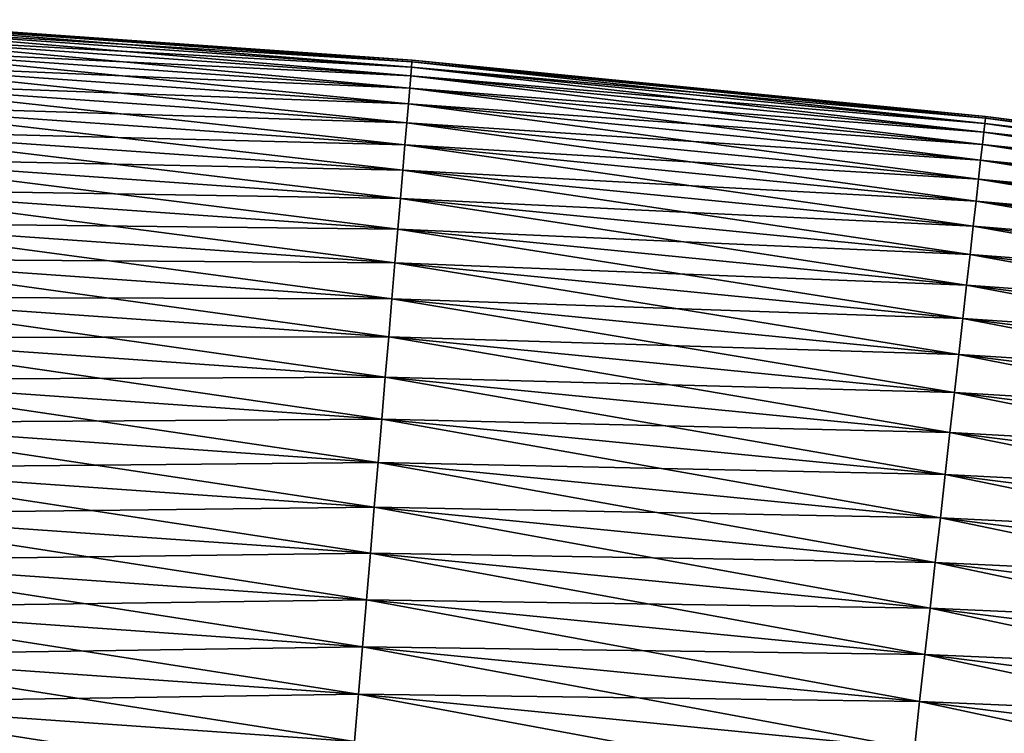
# Model space of a CAD drawing. Header units: millimetres. Extents: x -125 to 1250, y 4 to 1899.
# Tile 470 of 656: x 132.37 to 137.01, y 19.56 to 22.92. Entities that reach past the tile are written whole.
import ezdxf

# ---------------------------------------------------------------- set-up
doc = ezdxf.new("R2010")
doc.units = ezdxf.units.MM
doc.header["$LTSCALE"] = 3.583593
doc.layers.add('30', color=7, linetype='CONTINUOUS')
doc.layers.add('31', color=7, linetype='CONTINUOUS')

msp = doc.modelspace()

# ---------------------------------------------------------------- linework, layer by layer
at = {"layer": '30', "color": 7, "linetype": 'CONTINUOUS'}
for points in [[(131.5123, 22.9133, 0.2242), (131.5109, 22.8882, 0.4471), (134.2197, 22.7231, 0.2242), (131.5123, 22.9133, 0.2242)], [(131.5128, 22.9217), (131.5123, 22.9133, 0.2242), (134.2204, 22.7315), (131.5128, 22.9217)], [(134.2204, 22.7315), (131.5123, 22.9133, 0.2242), (134.2197, 22.7231, 0.2242), (134.2204, 22.7315)], [(131.5109, 22.8882, 0.4471), (131.5086, 22.8466, 0.6676), (134.2176, 22.6981, 0.4471), (131.5109, 22.8882, 0.4471)], [(134.2197, 22.7231, 0.2242), (131.5109, 22.8882, 0.4471), (134.2176, 22.6981, 0.4471), (134.2197, 22.7231, 0.2242)], [(131.5086, 22.8466, 0.6676), (131.5053, 22.7886, 0.8843), (134.2141, 22.6566, 0.6676), (131.5086, 22.8466, 0.6676)], [(134.2176, 22.6981, 0.4471), (131.5086, 22.8466, 0.6676), (134.2141, 22.6566, 0.6676), (134.2176, 22.6981, 0.4471)], [(131.5053, 22.7886, 0.8843), (131.5012, 22.7146, 1.096), (134.2092, 22.5987, 0.8843), (131.5053, 22.7886, 0.8843)], [(134.2141, 22.6566, 0.6676), (131.5053, 22.7886, 0.8843), (134.2092, 22.5987, 0.8843), (134.2141, 22.6566, 0.6676)], [(134.2204, 22.7315), (134.2197, 22.7231, 0.2242), (136.9216, 22.4657), (134.2204, 22.7315)], [(131.5012, 22.7146, 1.096), (131.4961, 22.625, 1.3017), (134.203, 22.5249, 1.096), (131.5012, 22.7146, 1.096)], [(134.2092, 22.5987, 0.8843), (131.5012, 22.7146, 1.096), (134.203, 22.5249, 1.096), (134.2092, 22.5987, 0.8843)], [(134.2176, 22.6981, 0.4471), (134.2141, 22.6566, 0.6676), (136.9179, 22.4324, 0.4471), (134.2176, 22.6981, 0.4471)], [(134.2197, 22.7231, 0.2242), (134.2176, 22.6981, 0.4471), (136.9207, 22.4574, 0.2242), (134.2197, 22.7231, 0.2242)], [(136.9207, 22.4574, 0.2242), (134.2176, 22.6981, 0.4471), (136.9179, 22.4324, 0.4471), (136.9207, 22.4574, 0.2242)], [(136.9216, 22.4657), (134.2197, 22.7231, 0.2242), (136.9207, 22.4574, 0.2242), (136.9216, 22.4657)], [(134.2141, 22.6566, 0.6676), (134.2092, 22.5987, 0.8843), (136.9132, 22.391, 0.6676), (134.2141, 22.6566, 0.6676)], [(136.9179, 22.4324, 0.4471), (134.2141, 22.6566, 0.6676), (136.9132, 22.391, 0.6676), (136.9179, 22.4324, 0.4471)], [(131.4961, 22.625, 1.3017), (131.4902, 22.5204, 1.5), (134.1954, 22.4355, 1.3017), (131.4961, 22.625, 1.3017)], [(134.203, 22.5249, 1.096), (131.4961, 22.625, 1.3017), (134.1954, 22.4355, 1.3017), (134.203, 22.5249, 1.096)], [(134.2092, 22.5987, 0.8843), (134.203, 22.5249, 1.096), (136.9067, 22.3333, 0.8843), (134.2092, 22.5987, 0.8843)], [(136.9132, 22.391, 0.6676), (134.2092, 22.5987, 0.8843), (136.9067, 22.3333, 0.8843), (136.9132, 22.391, 0.6676)], [(131.4902, 22.5204, 1.5), (131.4835, 22.4012, 1.69), (134.1866, 22.331, 1.5), (131.4902, 22.5204, 1.5)], [(134.1954, 22.4355, 1.3017), (131.4902, 22.5204, 1.5), (134.1866, 22.331, 1.5), (134.1954, 22.4355, 1.3017)], [(134.203, 22.5249, 1.096), (134.1954, 22.4355, 1.3017), (136.8984, 22.2596, 1.096), (134.203, 22.5249, 1.096)], [(136.9067, 22.3333, 0.8843), (134.203, 22.5249, 1.096), (136.8984, 22.2596, 1.096), (136.9067, 22.3333, 0.8843)], [(136.9207, 22.4574, 0.2242), (136.9179, 22.4324, 0.4471), (139.6132, 22.1162, 0.2242), (136.9207, 22.4574, 0.2242)], [(136.9216, 22.4657), (136.9207, 22.4574, 0.2242), (139.6144, 22.1245), (136.9216, 22.4657)], [(139.6144, 22.1245), (136.9207, 22.4574, 0.2242), (139.6132, 22.1162, 0.2242), (139.6144, 22.1245)], [(131.4835, 22.4012, 1.69), (131.4761, 22.2682, 1.8705), (134.1766, 22.2121, 1.69), (131.4835, 22.4012, 1.69)], [(134.1866, 22.331, 1.5), (131.4835, 22.4012, 1.69), (134.1766, 22.2121, 1.69), (134.1866, 22.331, 1.5)], [(134.1954, 22.4355, 1.3017), (134.1866, 22.331, 1.5), (136.8884, 22.1705, 1.3017), (134.1954, 22.4355, 1.3017)], [(136.8984, 22.2596, 1.096), (134.1954, 22.4355, 1.3017), (136.8884, 22.1705, 1.3017), (136.8984, 22.2596, 1.096)], [(136.9179, 22.4324, 0.4471), (136.9132, 22.391, 0.6676), (139.6097, 22.0913, 0.4471), (136.9179, 22.4324, 0.4471)], [(139.6132, 22.1162, 0.2242), (136.9179, 22.4324, 0.4471), (139.6097, 22.0913, 0.4471), (139.6132, 22.1162, 0.2242)], [(136.9132, 22.391, 0.6676), (136.9067, 22.3333, 0.8843), (139.6039, 22.05, 0.6676), (136.9132, 22.391, 0.6676)], [(139.6097, 22.0913, 0.4471), (136.9132, 22.391, 0.6676), (139.6039, 22.05, 0.6676), (139.6097, 22.0913, 0.4471)], [(134.1866, 22.331, 1.5), (134.1766, 22.2121, 1.69), (136.8767, 22.0663, 1.5), (134.1866, 22.331, 1.5)], [(136.8884, 22.1705, 1.3017), (134.1866, 22.331, 1.5), (136.8767, 22.0663, 1.5), (136.8884, 22.1705, 1.3017)], [(136.9067, 22.3333, 0.8843), (136.8984, 22.2596, 1.096), (139.5958, 21.9925, 0.8843), (136.9067, 22.3333, 0.8843)], [(139.6039, 22.05, 0.6676), (136.9067, 22.3333, 0.8843), (139.5958, 21.9925, 0.8843), (139.6039, 22.05, 0.6676)], [(131.4761, 22.2682, 1.8705), (131.4679, 22.1221, 2.0405), (134.1654, 22.0793, 1.8705), (131.4761, 22.2682, 1.8705)], [(134.1766, 22.2121, 1.69), (131.4761, 22.2682, 1.8705), (134.1654, 22.0793, 1.8705), (134.1766, 22.2121, 1.69)], [(136.8984, 22.2596, 1.096), (136.8884, 22.1705, 1.3017), (139.5854, 21.9192, 1.096), (136.8984, 22.2596, 1.096)], [(139.5958, 21.9925, 0.8843), (136.8984, 22.2596, 1.096), (139.5854, 21.9192, 1.096), (139.5958, 21.9925, 0.8843)], [(134.1766, 22.2121, 1.69), (134.1654, 22.0793, 1.8705), (136.8633, 21.9477, 1.69), (134.1766, 22.2121, 1.69)], [(136.8767, 22.0663, 1.5), (134.1766, 22.2121, 1.69), (136.8633, 21.9477, 1.69), (136.8767, 22.0663, 1.5)], [(136.8884, 22.1705, 1.3017), (136.8767, 22.0663, 1.5), (139.5729, 21.8303, 1.3017), (136.8884, 22.1705, 1.3017)], [(139.5854, 21.9192, 1.096), (136.8884, 22.1705, 1.3017), (139.5729, 21.8303, 1.3017), (139.5854, 21.9192, 1.096)], [(131.4679, 22.1221, 2.0405), (131.459, 21.9637, 2.1992), (134.1531, 21.9335, 2.0405), (131.4679, 22.1221, 2.0405)], [(134.1654, 22.0793, 1.8705), (131.4679, 22.1221, 2.0405), (134.1531, 21.9335, 2.0405), (134.1654, 22.0793, 1.8705)], [(134.1654, 22.0793, 1.8705), (134.1531, 21.9335, 2.0405), (136.8484, 21.8153, 1.8705), (134.1654, 22.0793, 1.8705)], [(136.8633, 21.9477, 1.69), (134.1654, 22.0793, 1.8705), (136.8484, 21.8153, 1.8705), (136.8633, 21.9477, 1.69)], [(136.8767, 22.0663, 1.5), (136.8633, 21.9477, 1.69), (139.5583, 21.7265, 1.5), (136.8767, 22.0663, 1.5)], [(139.5729, 21.8303, 1.3017), (136.8767, 22.0663, 1.5), (139.5583, 21.7265, 1.5), (139.5729, 21.8303, 1.3017)], [(131.459, 21.9637, 2.1992), (131.4494, 21.7939, 2.3455), (134.1398, 21.7754, 2.1992), (131.459, 21.9637, 2.1992)], [(134.1531, 21.9335, 2.0405), (131.459, 21.9637, 2.1992), (134.1398, 21.7754, 2.1992), (134.1531, 21.9335, 2.0405)], [(136.8633, 21.9477, 1.69), (136.8484, 21.8153, 1.8705), (139.5416, 21.6083, 1.69), (136.8633, 21.9477, 1.69)], [(139.5583, 21.7265, 1.5), (136.8633, 21.9477, 1.69), (139.5416, 21.6083, 1.69), (139.5583, 21.7265, 1.5)], [(134.1531, 21.9335, 2.0405), (134.1398, 21.7754, 2.1992), (136.8321, 21.6699, 2.0405), (134.1531, 21.9335, 2.0405)], [(136.8484, 21.8153, 1.8705), (134.1531, 21.9335, 2.0405), (136.8321, 21.6699, 2.0405), (136.8484, 21.8153, 1.8705)], [(136.8484, 21.8153, 1.8705), (136.8321, 21.6699, 2.0405), (139.523, 21.4764, 1.8705), (136.8484, 21.8153, 1.8705)], [(139.5416, 21.6083, 1.69), (136.8484, 21.8153, 1.8705), (139.523, 21.4764, 1.8705), (139.5416, 21.6083, 1.69)], [(131.4494, 21.7939, 2.3455), (131.4393, 21.6137, 2.4787), (134.1255, 21.606, 2.3455), (131.4494, 21.7939, 2.3455)], [(134.1398, 21.7754, 2.1992), (131.4494, 21.7939, 2.3455), (134.1255, 21.606, 2.3455), (134.1398, 21.7754, 2.1992)], [(134.1398, 21.7754, 2.1992), (134.1255, 21.606, 2.3455), (136.8143, 21.5123, 2.1992), (134.1398, 21.7754, 2.1992)], [(136.8321, 21.6699, 2.0405), (134.1398, 21.7754, 2.1992), (136.8143, 21.5123, 2.1992), (136.8321, 21.6699, 2.0405)], [(136.8321, 21.6699, 2.0405), (136.8143, 21.5123, 2.1992), (139.5026, 21.3315, 2.0405), (136.8321, 21.6699, 2.0405)], [(139.523, 21.4764, 1.8705), (136.8321, 21.6699, 2.0405), (139.5026, 21.3315, 2.0405), (139.523, 21.4764, 1.8705)], [(131.4393, 21.6137, 2.4787), (131.4286, 21.424, 2.5981), (134.1104, 21.4261, 2.4787), (131.4393, 21.6137, 2.4787)], [(134.1255, 21.606, 2.3455), (131.4393, 21.6137, 2.4787), (134.1104, 21.4261, 2.4787), (134.1255, 21.606, 2.3455)], [(134.1255, 21.606, 2.3455), (134.1104, 21.4261, 2.4787), (136.7953, 21.3433, 2.3455), (134.1255, 21.606, 2.3455)], [(136.8143, 21.5123, 2.1992), (134.1255, 21.606, 2.3455), (136.7953, 21.3433, 2.3455), (136.8143, 21.5123, 2.1992)], [(136.8143, 21.5123, 2.1992), (136.7953, 21.3433, 2.3455), (139.4805, 21.1744, 2.1992), (136.8143, 21.5123, 2.1992)], [(139.5026, 21.3315, 2.0405), (136.8143, 21.5123, 2.1992), (139.4805, 21.1744, 2.1992), (139.5026, 21.3315, 2.0405)], [(134.1104, 21.4261, 2.4787), (131.4286, 21.424, 2.5981), (134.0944, 21.2368, 2.5981), (134.1104, 21.4261, 2.4787)], [(134.1104, 21.4261, 2.4787), (134.0944, 21.2368, 2.5981), (136.7751, 21.1639, 2.4787), (134.1104, 21.4261, 2.4787)], [(136.7953, 21.3433, 2.3455), (134.1104, 21.4261, 2.4787), (136.7751, 21.1639, 2.4787), (136.7953, 21.3433, 2.3455)], [(131.4286, 21.424, 2.5981), (131.4175, 21.226, 2.7029), (134.0944, 21.2368, 2.5981), (131.4286, 21.424, 2.5981)], [(136.7953, 21.3433, 2.3455), (136.7751, 21.1639, 2.4787), (139.4567, 21.006, 2.3455), (136.7953, 21.3433, 2.3455)], [(139.4805, 21.1744, 2.1992), (136.7953, 21.3433, 2.3455), (139.4567, 21.006, 2.3455), (139.4805, 21.1744, 2.1992)], [(131.4175, 21.226, 2.7029), (131.406, 21.0207, 2.7926), (134.0777, 21.0392, 2.7029), (131.4175, 21.226, 2.7029)], [(134.0944, 21.2368, 2.5981), (131.4175, 21.226, 2.7029), (134.0777, 21.0392, 2.7029), (134.0944, 21.2368, 2.5981)], [(134.0944, 21.2368, 2.5981), (134.0777, 21.0392, 2.7029), (136.7539, 20.9751, 2.5981), (134.0944, 21.2368, 2.5981)], [(136.7751, 21.1639, 2.4787), (134.0944, 21.2368, 2.5981), (136.7539, 20.9751, 2.5981), (136.7751, 21.1639, 2.4787)], [(136.7751, 21.1639, 2.4787), (136.7539, 20.9751, 2.5981), (139.4315, 20.8273, 2.4787), (136.7751, 21.1639, 2.4787)], [(139.4567, 21.006, 2.3455), (136.7751, 21.1639, 2.4787), (139.4315, 20.8273, 2.4787), (139.4567, 21.006, 2.3455)], [(131.406, 21.0207, 2.7926), (131.3941, 20.8093, 2.8667), (134.0605, 20.8343, 2.7926), (131.406, 21.0207, 2.7926)], [(134.0777, 21.0392, 2.7029), (131.406, 21.0207, 2.7926), (134.0605, 20.8343, 2.7926), (134.0777, 21.0392, 2.7029)], [(134.0777, 21.0392, 2.7029), (134.0605, 20.8343, 2.7926), (136.7317, 20.778, 2.7029), (134.0777, 21.0392, 2.7029)], [(136.7539, 20.9751, 2.5981), (134.0777, 21.0392, 2.7029), (136.7317, 20.778, 2.7029), (136.7539, 20.9751, 2.5981)], [(136.7539, 20.9751, 2.5981), (136.7317, 20.778, 2.7029), (139.405, 20.6392, 2.5981), (136.7539, 20.9751, 2.5981)], [(139.4315, 20.8273, 2.4787), (136.7539, 20.9751, 2.5981), (139.405, 20.6392, 2.5981), (139.4315, 20.8273, 2.4787)], [(134.0605, 20.8343, 2.7926), (131.3941, 20.8093, 2.8667), (134.0427, 20.6232, 2.8667), (134.0605, 20.8343, 2.7926)], [(134.0605, 20.8343, 2.7926), (134.0427, 20.6232, 2.8667), (136.7087, 20.5737, 2.7926), (134.0605, 20.8343, 2.7926)], [(136.7317, 20.778, 2.7029), (134.0605, 20.8343, 2.7926), (136.7087, 20.5737, 2.7926), (136.7317, 20.778, 2.7029)], [(131.3941, 20.8093, 2.8667), (131.3819, 20.5929, 2.9248), (134.0427, 20.6232, 2.8667), (131.3941, 20.8093, 2.8667)], [(136.7317, 20.778, 2.7029), (136.7087, 20.5737, 2.7926), (139.3774, 20.4428, 2.7029), (136.7317, 20.778, 2.7029)], [(139.405, 20.6392, 2.5981), (136.7317, 20.778, 2.7029), (139.3774, 20.4428, 2.7029), (139.405, 20.6392, 2.5981)], [(131.3819, 20.5929, 2.9248), (131.3696, 20.3728, 2.9665), (134.0245, 20.4073, 2.9248), (131.3819, 20.5929, 2.9248)], [(134.0427, 20.6232, 2.8667), (131.3819, 20.5929, 2.9248), (134.0245, 20.4073, 2.9248), (134.0427, 20.6232, 2.8667)], [(134.0427, 20.6232, 2.8667), (134.0245, 20.4073, 2.9248), (136.685, 20.3633, 2.8667), (134.0427, 20.6232, 2.8667)], [(136.7087, 20.5737, 2.7926), (134.0427, 20.6232, 2.8667), (136.685, 20.3633, 2.8667), (136.7087, 20.5737, 2.7926)], [(136.7087, 20.5737, 2.7926), (136.685, 20.3633, 2.8667), (139.3487, 20.2392, 2.7926), (136.7087, 20.5737, 2.7926)], [(139.3774, 20.4428, 2.7029), (136.7087, 20.5737, 2.7926), (139.3487, 20.2392, 2.7926), (139.3774, 20.4428, 2.7029)], [(134.0245, 20.4073, 2.9248), (131.3696, 20.3728, 2.9665), (134.006, 20.1877, 2.9665), (134.0245, 20.4073, 2.9248)], [(134.0245, 20.4073, 2.9248), (134.006, 20.1877, 2.9665), (136.6608, 20.1479, 2.9248), (134.0245, 20.4073, 2.9248)], [(136.685, 20.3633, 2.8667), (134.0245, 20.4073, 2.9248), (136.6608, 20.1479, 2.9248), (136.685, 20.3633, 2.8667)], [(131.3696, 20.3728, 2.9665), (131.3571, 20.1502, 2.9916), (134.006, 20.1877, 2.9665), (131.3696, 20.3728, 2.9665)], [(136.685, 20.3633, 2.8667), (136.6608, 20.1479, 2.9248), (139.3191, 20.0295, 2.8667), (136.685, 20.3633, 2.8667)], [(139.3487, 20.2392, 2.7926), (136.685, 20.3633, 2.8667), (139.3191, 20.0295, 2.8667), (139.3487, 20.2392, 2.7926)], [(134.006, 20.1877, 2.9665), (131.3571, 20.1502, 2.9916), (133.9872, 19.9655, 2.9916), (134.006, 20.1877, 2.9665)], [(134.006, 20.1877, 2.9665), (133.9872, 19.9655, 2.9916), (136.6362, 19.9289, 2.9665), (134.006, 20.1877, 2.9665)], [(136.6608, 20.1479, 2.9248), (134.006, 20.1877, 2.9665), (136.6362, 19.9289, 2.9665), (136.6608, 20.1479, 2.9248)], [(131.3571, 20.1502, 2.9916), (131.3445, 19.9264, 3), (133.9872, 19.9655, 2.9916), (131.3571, 20.1502, 2.9916)], [(136.6608, 20.1479, 2.9248), (136.6362, 19.9289, 2.9665), (139.2889, 19.8149, 2.9248), (136.6608, 20.1479, 2.9248)], [(139.3191, 20.0295, 2.8667), (136.6608, 20.1479, 2.9248), (139.2889, 19.8149, 2.9248), (139.3191, 20.0295, 2.8667)], [(133.9872, 19.9655, 2.9916), (131.3445, 19.9264, 3), (133.9684, 19.7421, 3), (133.9872, 19.9655, 2.9916)], [(133.9872, 19.9655, 2.9916), (133.9684, 19.7421, 3), (136.6112, 19.7073, 2.9916), (133.9872, 19.9655, 2.9916)], [(136.6362, 19.9289, 2.9665), (133.9872, 19.9655, 2.9916), (136.6112, 19.7073, 2.9916), (136.6362, 19.9289, 2.9665)], [(131.3445, 19.9264, 3), (131.3319, 19.7026, 2.9916), (133.9684, 19.7421, 3), (131.3445, 19.9264, 3)], [(136.6362, 19.9289, 2.9665), (136.6112, 19.7073, 2.9916), (139.2581, 19.5966, 2.9665), (136.6362, 19.9289, 2.9665)], [(139.2889, 19.8149, 2.9248), (136.6362, 19.9289, 2.9665), (139.2581, 19.5966, 2.9665), (139.2889, 19.8149, 2.9248)], [(133.9684, 19.7421, 3), (131.3319, 19.7026, 2.9916), (133.9496, 19.5187, 2.9916), (133.9684, 19.7421, 3)], [(133.9684, 19.7421, 3), (133.9496, 19.5187, 2.9916), (136.5862, 19.4845, 3), (133.9684, 19.7421, 3)], [(136.6112, 19.7073, 2.9916), (133.9684, 19.7421, 3), (136.5862, 19.4845, 3), (136.6112, 19.7073, 2.9916)], [(131.3319, 19.7026, 2.9916), (131.3194, 19.48, 2.9665), (133.9496, 19.5187, 2.9916), (131.3319, 19.7026, 2.9916)], [(136.6112, 19.7073, 2.9916), (136.5862, 19.4845, 3), (139.227, 19.3759, 2.9916), (136.6112, 19.7073, 2.9916)], [(139.2581, 19.5966, 2.9665), (136.6112, 19.7073, 2.9916), (139.227, 19.3759, 2.9916), (139.2581, 19.5966, 2.9665)]]:
    msp.add_3dface(points, dxfattribs=at)
at = {"layer": '31', "color": 7, "linetype": 'CONTINUOUS'}
for points in [[(131.5109, 22.8882, -0.4471), (131.5123, 22.9133, -0.2242), (134.2176, 22.6981, -0.4471), (131.5109, 22.8882, -0.4471)], [(131.5123, 22.9133, -0.2242), (131.5128, 22.9217), (134.2197, 22.7231, -0.2242), (131.5123, 22.9133, -0.2242)], [(134.2176, 22.6981, -0.4471), (131.5123, 22.9133, -0.2242), (134.2197, 22.7231, -0.2242), (134.2176, 22.6981, -0.4471)], [(131.5128, 22.9217), (134.2204, 22.7315), (134.2197, 22.7231, -0.2242), (131.5128, 22.9217)], [(131.5086, 22.8466, -0.6676), (131.5109, 22.8882, -0.4471), (134.2141, 22.6566, -0.6676), (131.5086, 22.8466, -0.6676)], [(134.2141, 22.6566, -0.6676), (131.5109, 22.8882, -0.4471), (134.2176, 22.6981, -0.4471), (134.2141, 22.6566, -0.6676)], [(131.5053, 22.7886, -0.8843), (131.5086, 22.8466, -0.6676), (134.2092, 22.5987, -0.8843), (131.5053, 22.7886, -0.8843)], [(134.2092, 22.5987, -0.8843), (131.5086, 22.8466, -0.6676), (134.2141, 22.6566, -0.6676), (134.2092, 22.5987, -0.8843)], [(131.5012, 22.7146, -1.096), (131.5053, 22.7886, -0.8843), (134.203, 22.5249, -1.096), (131.5012, 22.7146, -1.096)], [(134.203, 22.5249, -1.096), (131.5053, 22.7886, -0.8843), (134.2092, 22.5987, -0.8843), (134.203, 22.5249, -1.096)], [(134.2197, 22.7231, -0.2242), (134.2204, 22.7315), (136.9207, 22.4574, -0.2242), (134.2197, 22.7231, -0.2242)], [(134.2204, 22.7315), (136.9216, 22.4657), (136.9207, 22.4574, -0.2242), (134.2204, 22.7315)], [(131.4961, 22.625, -1.3017), (131.5012, 22.7146, -1.096), (134.1954, 22.4355, -1.3017), (131.4961, 22.625, -1.3017)], [(134.1954, 22.4355, -1.3017), (131.5012, 22.7146, -1.096), (134.203, 22.5249, -1.096), (134.1954, 22.4355, -1.3017)], [(134.2141, 22.6566, -0.6676), (134.2176, 22.6981, -0.4471), (136.9132, 22.391, -0.6676), (134.2141, 22.6566, -0.6676)], [(134.2176, 22.6981, -0.4471), (134.2197, 22.7231, -0.2242), (136.9179, 22.4324, -0.4471), (134.2176, 22.6981, -0.4471)], [(136.9132, 22.391, -0.6676), (134.2176, 22.6981, -0.4471), (136.9179, 22.4324, -0.4471), (136.9132, 22.391, -0.6676)], [(136.9179, 22.4324, -0.4471), (134.2197, 22.7231, -0.2242), (136.9207, 22.4574, -0.2242), (136.9179, 22.4324, -0.4471)], [(134.2092, 22.5987, -0.8843), (134.2141, 22.6566, -0.6676), (136.9067, 22.3333, -0.8843), (134.2092, 22.5987, -0.8843)], [(136.9067, 22.3333, -0.8843), (134.2141, 22.6566, -0.6676), (136.9132, 22.391, -0.6676), (136.9067, 22.3333, -0.8843)], [(131.4902, 22.5204, -1.5), (131.4961, 22.625, -1.3017), (134.1866, 22.331, -1.5), (131.4902, 22.5204, -1.5)], [(134.1866, 22.331, -1.5), (131.4961, 22.625, -1.3017), (134.1954, 22.4355, -1.3017), (134.1866, 22.331, -1.5)], [(134.203, 22.5249, -1.096), (134.2092, 22.5987, -0.8843), (136.8984, 22.2596, -1.096), (134.203, 22.5249, -1.096)], [(136.8984, 22.2596, -1.096), (134.2092, 22.5987, -0.8843), (136.9067, 22.3333, -0.8843), (136.8984, 22.2596, -1.096)], [(131.4835, 22.4012, -1.69), (131.4902, 22.5204, -1.5), (134.1766, 22.2121, -1.69), (131.4835, 22.4012, -1.69)], [(134.1766, 22.2121, -1.69), (131.4902, 22.5204, -1.5), (134.1866, 22.331, -1.5), (134.1766, 22.2121, -1.69)], [(134.1954, 22.4355, -1.3017), (134.203, 22.5249, -1.096), (136.8884, 22.1705, -1.3017), (134.1954, 22.4355, -1.3017)], [(136.8884, 22.1705, -1.3017), (134.203, 22.5249, -1.096), (136.8984, 22.2596, -1.096), (136.8884, 22.1705, -1.3017)], [(136.9179, 22.4324, -0.4471), (136.9207, 22.4574, -0.2242), (139.6097, 22.0913, -0.4471), (136.9179, 22.4324, -0.4471)], [(136.9207, 22.4574, -0.2242), (136.9216, 22.4657), (139.6132, 22.1162, -0.2242), (136.9207, 22.4574, -0.2242)], [(139.6097, 22.0913, -0.4471), (136.9207, 22.4574, -0.2242), (139.6132, 22.1162, -0.2242), (139.6097, 22.0913, -0.4471)], [(136.9216, 22.4657), (139.6144, 22.1245), (139.6132, 22.1162, -0.2242), (136.9216, 22.4657)], [(131.4761, 22.2682, -1.8705), (131.4835, 22.4012, -1.69), (134.1654, 22.0793, -1.8705), (131.4761, 22.2682, -1.8705)], [(134.1654, 22.0793, -1.8705), (131.4835, 22.4012, -1.69), (134.1766, 22.2121, -1.69), (134.1654, 22.0793, -1.8705)], [(134.1866, 22.331, -1.5), (134.1954, 22.4355, -1.3017), (136.8767, 22.0663, -1.5), (134.1866, 22.331, -1.5)], [(136.8767, 22.0663, -1.5), (134.1954, 22.4355, -1.3017), (136.8884, 22.1705, -1.3017), (136.8767, 22.0663, -1.5)], [(136.9132, 22.391, -0.6676), (136.9179, 22.4324, -0.4471), (139.6039, 22.05, -0.6676), (136.9132, 22.391, -0.6676)], [(139.6039, 22.05, -0.6676), (136.9179, 22.4324, -0.4471), (139.6097, 22.0913, -0.4471), (139.6039, 22.05, -0.6676)], [(136.9067, 22.3333, -0.8843), (136.9132, 22.391, -0.6676), (139.5958, 21.9925, -0.8843), (136.9067, 22.3333, -0.8843)], [(139.5958, 21.9925, -0.8843), (136.9132, 22.391, -0.6676), (139.6039, 22.05, -0.6676), (139.5958, 21.9925, -0.8843)], [(134.1766, 22.2121, -1.69), (134.1866, 22.331, -1.5), (136.8633, 21.9477, -1.69), (134.1766, 22.2121, -1.69)], [(136.8633, 21.9477, -1.69), (134.1866, 22.331, -1.5), (136.8767, 22.0663, -1.5), (136.8633, 21.9477, -1.69)], [(136.8984, 22.2596, -1.096), (136.9067, 22.3333, -0.8843), (139.5854, 21.9192, -1.096), (136.8984, 22.2596, -1.096)], [(139.5854, 21.9192, -1.096), (136.9067, 22.3333, -0.8843), (139.5958, 21.9925, -0.8843), (139.5854, 21.9192, -1.096)], [(131.4679, 22.1221, -2.0405), (131.4761, 22.2682, -1.8705), (134.1531, 21.9335, -2.0405), (131.4679, 22.1221, -2.0405)], [(134.1531, 21.9335, -2.0405), (131.4761, 22.2682, -1.8705), (134.1654, 22.0793, -1.8705), (134.1531, 21.9335, -2.0405)], [(136.8884, 22.1705, -1.3017), (136.8984, 22.2596, -1.096), (139.5729, 21.8303, -1.3017), (136.8884, 22.1705, -1.3017)], [(139.5729, 21.8303, -1.3017), (136.8984, 22.2596, -1.096), (139.5854, 21.9192, -1.096), (139.5729, 21.8303, -1.3017)], [(134.1654, 22.0793, -1.8705), (134.1766, 22.2121, -1.69), (136.8484, 21.8153, -1.8705), (134.1654, 22.0793, -1.8705)], [(136.8484, 21.8153, -1.8705), (134.1766, 22.2121, -1.69), (136.8633, 21.9477, -1.69), (136.8484, 21.8153, -1.8705)], [(136.8767, 22.0663, -1.5), (136.8884, 22.1705, -1.3017), (139.5583, 21.7265, -1.5), (136.8767, 22.0663, -1.5)], [(139.5583, 21.7265, -1.5), (136.8884, 22.1705, -1.3017), (139.5729, 21.8303, -1.3017), (139.5583, 21.7265, -1.5)], [(131.459, 21.9637, -2.1992), (131.4679, 22.1221, -2.0405), (134.1398, 21.7754, -2.1992), (131.459, 21.9637, -2.1992)], [(134.1398, 21.7754, -2.1992), (131.4679, 22.1221, -2.0405), (134.1531, 21.9335, -2.0405), (134.1398, 21.7754, -2.1992)], [(134.1531, 21.9335, -2.0405), (134.1654, 22.0793, -1.8705), (136.8321, 21.6699, -2.0405), (134.1531, 21.9335, -2.0405)], [(136.8321, 21.6699, -2.0405), (134.1654, 22.0793, -1.8705), (136.8484, 21.8153, -1.8705), (136.8321, 21.6699, -2.0405)], [(136.8633, 21.9477, -1.69), (136.8767, 22.0663, -1.5), (139.5416, 21.6083, -1.69), (136.8633, 21.9477, -1.69)], [(139.5416, 21.6083, -1.69), (136.8767, 22.0663, -1.5), (139.5583, 21.7265, -1.5), (139.5416, 21.6083, -1.69)], [(131.4494, 21.7939, -2.3455), (131.459, 21.9637, -2.1992), (134.1255, 21.606, -2.3455), (131.4494, 21.7939, -2.3455)], [(134.1255, 21.606, -2.3455), (131.459, 21.9637, -2.1992), (134.1398, 21.7754, -2.1992), (134.1255, 21.606, -2.3455)], [(136.8484, 21.8153, -1.8705), (136.8633, 21.9477, -1.69), (139.523, 21.4764, -1.8705), (136.8484, 21.8153, -1.8705)], [(139.523, 21.4764, -1.8705), (136.8633, 21.9477, -1.69), (139.5416, 21.6083, -1.69), (139.523, 21.4764, -1.8705)], [(134.1398, 21.7754, -2.1992), (134.1531, 21.9335, -2.0405), (136.8143, 21.5123, -2.1992), (134.1398, 21.7754, -2.1992)], [(136.8143, 21.5123, -2.1992), (134.1531, 21.9335, -2.0405), (136.8321, 21.6699, -2.0405), (136.8143, 21.5123, -2.1992)], [(136.8321, 21.6699, -2.0405), (136.8484, 21.8153, -1.8705), (139.5026, 21.3315, -2.0405), (136.8321, 21.6699, -2.0405)], [(139.5026, 21.3315, -2.0405), (136.8484, 21.8153, -1.8705), (139.523, 21.4764, -1.8705), (139.5026, 21.3315, -2.0405)], [(131.4393, 21.6137, -2.4787), (131.4494, 21.7939, -2.3455), (134.1104, 21.4261, -2.4787), (131.4393, 21.6137, -2.4787)], [(134.1104, 21.4261, -2.4787), (131.4494, 21.7939, -2.3455), (134.1255, 21.606, -2.3455), (134.1104, 21.4261, -2.4787)], [(134.1255, 21.606, -2.3455), (134.1398, 21.7754, -2.1992), (136.7953, 21.3433, -2.3455), (134.1255, 21.606, -2.3455)], [(136.7953, 21.3433, -2.3455), (134.1398, 21.7754, -2.1992), (136.8143, 21.5123, -2.1992), (136.7953, 21.3433, -2.3455)], [(136.8143, 21.5123, -2.1992), (136.8321, 21.6699, -2.0405), (139.4805, 21.1744, -2.1992), (136.8143, 21.5123, -2.1992)], [(139.4805, 21.1744, -2.1992), (136.8321, 21.6699, -2.0405), (139.5026, 21.3315, -2.0405), (139.4805, 21.1744, -2.1992)], [(131.4286, 21.424, -2.5981), (131.4393, 21.6137, -2.4787), (134.0944, 21.2368, -2.5981), (131.4286, 21.424, -2.5981)], [(134.0944, 21.2368, -2.5981), (131.4393, 21.6137, -2.4787), (134.1104, 21.4261, -2.4787), (134.0944, 21.2368, -2.5981)], [(134.1104, 21.4261, -2.4787), (134.1255, 21.606, -2.3455), (136.7751, 21.1639, -2.4787), (134.1104, 21.4261, -2.4787)], [(136.7751, 21.1639, -2.4787), (134.1255, 21.606, -2.3455), (136.7953, 21.3433, -2.3455), (136.7751, 21.1639, -2.4787)], [(136.7953, 21.3433, -2.3455), (136.8143, 21.5123, -2.1992), (139.4567, 21.006, -2.3455), (136.7953, 21.3433, -2.3455)], [(139.4567, 21.006, -2.3455), (136.8143, 21.5123, -2.1992), (139.4805, 21.1744, -2.1992), (139.4567, 21.006, -2.3455)], [(134.0944, 21.2368, -2.5981), (134.1104, 21.4261, -2.4787), (136.7539, 20.9751, -2.5981), (134.0944, 21.2368, -2.5981)], [(136.7539, 20.9751, -2.5981), (134.1104, 21.4261, -2.4787), (136.7751, 21.1639, -2.4787), (136.7539, 20.9751, -2.5981)], [(131.4175, 21.226, -2.7029), (131.4286, 21.424, -2.5981), (134.0777, 21.0392, -2.7029), (131.4175, 21.226, -2.7029)], [(134.0777, 21.0392, -2.7029), (131.4286, 21.424, -2.5981), (134.0944, 21.2368, -2.5981), (134.0777, 21.0392, -2.7029)], [(136.7751, 21.1639, -2.4787), (136.7953, 21.3433, -2.3455), (139.4315, 20.8273, -2.4787), (136.7751, 21.1639, -2.4787)], [(139.4315, 20.8273, -2.4787), (136.7953, 21.3433, -2.3455), (139.4567, 21.006, -2.3455), (139.4315, 20.8273, -2.4787)], [(131.406, 21.0207, -2.7926), (131.4175, 21.226, -2.7029), (134.0605, 20.8343, -2.7926), (131.406, 21.0207, -2.7926)], [(134.0605, 20.8343, -2.7926), (131.4175, 21.226, -2.7029), (134.0777, 21.0392, -2.7029), (134.0605, 20.8343, -2.7926)], [(134.0777, 21.0392, -2.7029), (134.0944, 21.2368, -2.5981), (136.7317, 20.778, -2.7029), (134.0777, 21.0392, -2.7029)], [(136.7317, 20.778, -2.7029), (134.0944, 21.2368, -2.5981), (136.7539, 20.9751, -2.5981), (136.7317, 20.778, -2.7029)], [(136.7539, 20.9751, -2.5981), (136.7751, 21.1639, -2.4787), (139.405, 20.6392, -2.5981), (136.7539, 20.9751, -2.5981)], [(139.405, 20.6392, -2.5981), (136.7751, 21.1639, -2.4787), (139.4315, 20.8273, -2.4787), (139.405, 20.6392, -2.5981)], [(131.3941, 20.8093, -2.8667), (131.406, 21.0207, -2.7926), (134.0427, 20.6232, -2.8667), (131.3941, 20.8093, -2.8667)], [(134.0427, 20.6232, -2.8667), (131.406, 21.0207, -2.7926), (134.0605, 20.8343, -2.7926), (134.0427, 20.6232, -2.8667)], [(134.0605, 20.8343, -2.7926), (134.0777, 21.0392, -2.7029), (136.7087, 20.5737, -2.7926), (134.0605, 20.8343, -2.7926)], [(136.7087, 20.5737, -2.7926), (134.0777, 21.0392, -2.7029), (136.7317, 20.778, -2.7029), (136.7087, 20.5737, -2.7926)], [(136.7317, 20.778, -2.7029), (136.7539, 20.9751, -2.5981), (139.3774, 20.4428, -2.7029), (136.7317, 20.778, -2.7029)], [(139.3774, 20.4428, -2.7029), (136.7539, 20.9751, -2.5981), (139.405, 20.6392, -2.5981), (139.3774, 20.4428, -2.7029)], [(134.0427, 20.6232, -2.8667), (134.0605, 20.8343, -2.7926), (136.685, 20.3633, -2.8667), (134.0427, 20.6232, -2.8667)], [(136.685, 20.3633, -2.8667), (134.0605, 20.8343, -2.7926), (136.7087, 20.5737, -2.7926), (136.685, 20.3633, -2.8667)], [(131.3819, 20.5929, -2.9248), (131.3941, 20.8093, -2.8667), (134.0245, 20.4073, -2.9248), (131.3819, 20.5929, -2.9248)], [(134.0245, 20.4073, -2.9248), (131.3941, 20.8093, -2.8667), (134.0427, 20.6232, -2.8667), (134.0245, 20.4073, -2.9248)], [(136.7087, 20.5737, -2.7926), (136.7317, 20.778, -2.7029), (139.3487, 20.2392, -2.7926), (136.7087, 20.5737, -2.7926)], [(139.3487, 20.2392, -2.7926), (136.7317, 20.778, -2.7029), (139.3774, 20.4428, -2.7029), (139.3487, 20.2392, -2.7926)], [(131.3696, 20.3728, -2.9665), (131.3819, 20.5929, -2.9248), (134.006, 20.1877, -2.9665), (131.3696, 20.3728, -2.9665)], [(134.006, 20.1877, -2.9665), (131.3819, 20.5929, -2.9248), (134.0245, 20.4073, -2.9248), (134.006, 20.1877, -2.9665)], [(134.0245, 20.4073, -2.9248), (134.0427, 20.6232, -2.8667), (136.6608, 20.1479, -2.9248), (134.0245, 20.4073, -2.9248)], [(136.6608, 20.1479, -2.9248), (134.0427, 20.6232, -2.8667), (136.685, 20.3633, -2.8667), (136.6608, 20.1479, -2.9248)], [(136.685, 20.3633, -2.8667), (136.7087, 20.5737, -2.7926), (139.3191, 20.0295, -2.8667), (136.685, 20.3633, -2.8667)], [(139.3191, 20.0295, -2.8667), (136.7087, 20.5737, -2.7926), (139.3487, 20.2392, -2.7926), (139.3191, 20.0295, -2.8667)], [(134.006, 20.1877, -2.9665), (134.0245, 20.4073, -2.9248), (136.6362, 19.9289, -2.9665), (134.006, 20.1877, -2.9665)], [(136.6362, 19.9289, -2.9665), (134.0245, 20.4073, -2.9248), (136.6608, 20.1479, -2.9248), (136.6362, 19.9289, -2.9665)], [(131.3571, 20.1502, -2.9916), (131.3696, 20.3728, -2.9665), (133.9872, 19.9655, -2.9916), (131.3571, 20.1502, -2.9916)], [(133.9872, 19.9655, -2.9916), (131.3696, 20.3728, -2.9665), (134.006, 20.1877, -2.9665), (133.9872, 19.9655, -2.9916)], [(136.6608, 20.1479, -2.9248), (136.685, 20.3633, -2.8667), (139.2889, 19.8149, -2.9248), (136.6608, 20.1479, -2.9248)], [(139.2889, 19.8149, -2.9248), (136.685, 20.3633, -2.8667), (139.3191, 20.0295, -2.8667), (139.2889, 19.8149, -2.9248)], [(133.9872, 19.9655, -2.9916), (134.006, 20.1877, -2.9665), (136.6112, 19.7073, -2.9916), (133.9872, 19.9655, -2.9916)], [(136.6112, 19.7073, -2.9916), (134.006, 20.1877, -2.9665), (136.6362, 19.9289, -2.9665), (136.6112, 19.7073, -2.9916)], [(131.3445, 19.9264, -3), (131.3571, 20.1502, -2.9916), (133.9684, 19.7421, -3), (131.3445, 19.9264, -3)], [(133.9684, 19.7421, -3), (131.3571, 20.1502, -2.9916), (133.9872, 19.9655, -2.9916), (133.9684, 19.7421, -3)], [(136.6362, 19.9289, -2.9665), (136.6608, 20.1479, -2.9248), (139.2581, 19.5966, -2.9665), (136.6362, 19.9289, -2.9665)], [(139.2581, 19.5966, -2.9665), (136.6608, 20.1479, -2.9248), (139.2889, 19.8149, -2.9248), (139.2581, 19.5966, -2.9665)], [(133.9684, 19.7421, -3), (133.9872, 19.9655, -2.9916), (136.5862, 19.4845, -3), (133.9684, 19.7421, -3)], [(136.5862, 19.4845, -3), (133.9872, 19.9655, -2.9916), (136.6112, 19.7073, -2.9916), (136.5862, 19.4845, -3)], [(131.3319, 19.7026, -2.9916), (131.3445, 19.9264, -3), (133.9496, 19.5187, -2.9916), (131.3319, 19.7026, -2.9916)], [(133.9496, 19.5187, -2.9916), (131.3445, 19.9264, -3), (133.9684, 19.7421, -3), (133.9496, 19.5187, -2.9916)], [(136.6112, 19.7073, -2.9916), (136.6362, 19.9289, -2.9665), (139.227, 19.3759, -2.9916), (136.6112, 19.7073, -2.9916)], [(139.227, 19.3759, -2.9916), (136.6362, 19.9289, -2.9665), (139.2581, 19.5966, -2.9665), (139.227, 19.3759, -2.9916)], [(133.9496, 19.5187, -2.9916), (133.9684, 19.7421, -3), (136.5611, 19.2618, -2.9916), (133.9496, 19.5187, -2.9916)], [(136.5611, 19.2618, -2.9916), (133.9684, 19.7421, -3), (136.5862, 19.4845, -3), (136.5611, 19.2618, -2.9916)], [(131.3194, 19.48, -2.9665), (131.3319, 19.7026, -2.9916), (133.9309, 19.2966, -2.9665), (131.3194, 19.48, -2.9665)], [(133.9309, 19.2966, -2.9665), (131.3319, 19.7026, -2.9916), (133.9496, 19.5187, -2.9916), (133.9309, 19.2966, -2.9665)], [(136.5862, 19.4845, -3), (136.6112, 19.7073, -2.9916), (139.1957, 19.1539, -3), (136.5862, 19.4845, -3)], [(139.1957, 19.1539, -3), (136.6112, 19.7073, -2.9916), (139.227, 19.3759, -2.9916), (139.1957, 19.1539, -3)]]:
    msp.add_3dface(points, dxfattribs=at)

doc.saveas('drawing.dxf')
